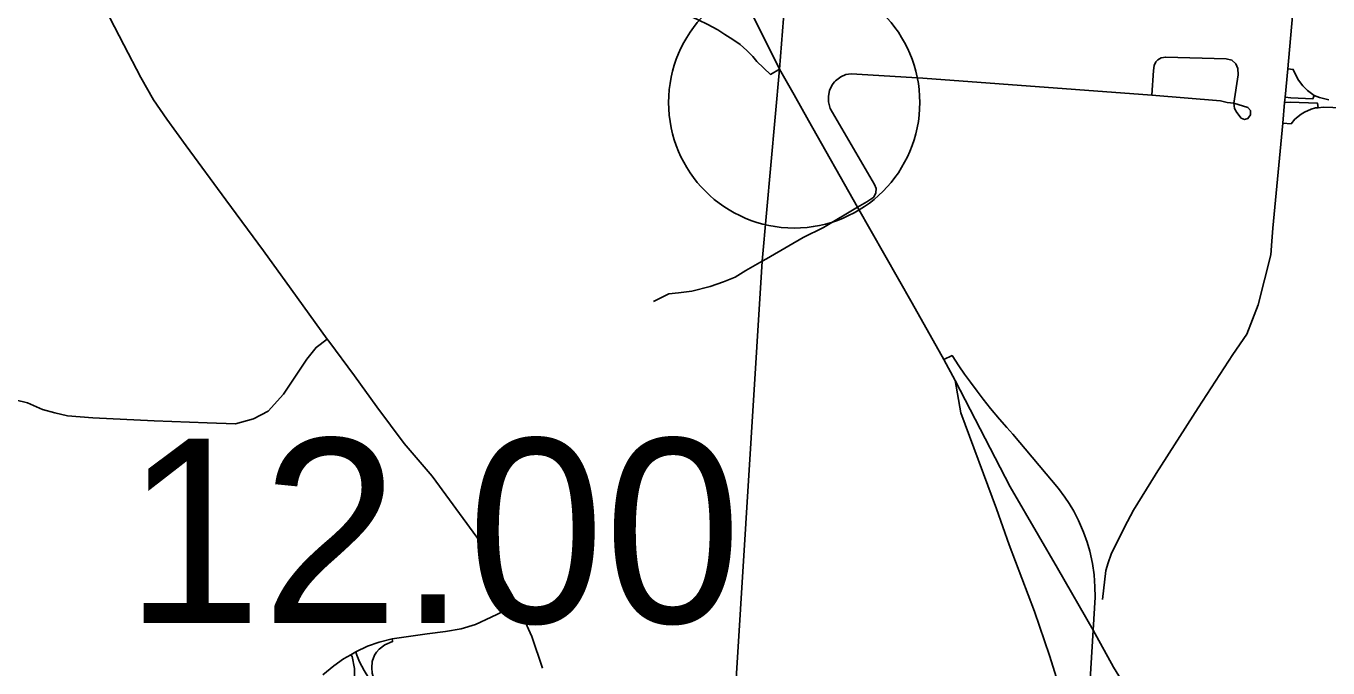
# Model space of a CAD drawing. Extents: x 1659811 to 1934326, y 644115 to 934867.
# Drawn here: x 1844319 to 1852092, y 699875 to 703710 of the extents above; entities that cross this region are included whole.
import ezdxf

# ---------------------------------------------------------------- set-up
doc = ezdxf.new("R2010")
doc.units = 0
for name, color, linetype in [('Default', 7, 'Continuous'), ('GM_X_City_Street', 7, 'Continuous'), ('GM_X_Interchange_Ramps', 7, 'Continuous'), ('GM_X_Township', 7, 'Continuous'), ('GM_X_US_Route', 7, 'Continuous')]:
    doc.layers.add(name, color=color, linetype=linetype)

msp = doc.modelspace()

# ---------------------------------------------------------------- linework, layer by layer
at = {"layer": 'Default'}
msp.add_circle((1848905.3, 703253), 750, dxfattribs=at)
at = {"layer": 'GM_X_City_Street'}
for points in [[(1851756.9, 702424.7), (1851762.7, 702503), (1851823.1, 703130.4), (1851833.4, 703252.7), (1851835.8, 703284), (1851851.9, 703454), (1851885.5, 703837.5), (1851908.2, 704257.2), (1851922.3, 704416.7), (1851932, 704526.2), (1851948, 704706.9), (1851976.2, 705024.6)], [(1847403.2, 699874), (1847338.8, 700062.9), (1847254.2, 700253.2), (1847122.1, 700486.3), (1847011.3, 700655.7), (1846743.2, 701020.2), (1846577.5, 701215.7), (1846414.1, 701435.9), (1846281.2, 701620.4), (1846126.1, 701826.6), (1846116.3, 701840.1), (1845901.3, 702138.1), (1845737.7, 702366.3), (1845513, 702671.8), (1845276, 702993.1), (1845159.6, 703153.8), (1845079.8, 703269), (1845003.8, 703402.2), (1844902.8, 703597.2), (1844680.3, 704029.1)], [(1851534.1, 703216.8), (1851530.5, 703249.3), (1851557, 703417.8), (1851554.6, 703456.3), (1851541.3, 703482.8), (1851518.5, 703505.7), (1851483.6, 703514.1), (1851123.7, 703523.7), (1851097.2, 703518.9), (1851076.7, 703506.9), (1851064.7, 703496), (1851053.9, 703473.2), (1851051.5, 703444.3), (1851040.6, 703297.4)], [(1849146.7, 703375.6), (1849152.8, 703382.8), (1849183.9, 703405.2), (1849214.3, 703419.7), (1849245.4, 703424.7), (1849673.4, 703398), (1851040.6, 703297.4), (1851451.1, 703262.5), (1851489.6, 703252.9), (1851530.5, 703249.3), (1851614.8, 703222.8), (1851629.2, 703204.8), (1851630.4, 703178.3), (1851614.8, 703156.6), (1851593.1, 703151.8), (1851574.1, 703159.7), (1851547.3, 703192.7), (1851534.1, 703216.8)], [(1849283.4, 702626.8), (1849338.5, 702659.6), (1849379.9, 702687.9), (1849392.1, 702712.5), (1849394.3, 702739.2), (1849384.2, 702762.6), (1849119.6, 703217.2), (1849110.1, 703257), (1849110.1, 703290.9), (1849116.6, 703324.9), (1849132.6, 703358.9), (1849146.7, 703375.6)], [(1848739.6, 702319.9), (1848763.4, 702333.8), (1848958.5, 702447.5), (1849080.5, 702505.7), (1849283.4, 702626.8)], [(1851060.9, 701027.9), (1851065.8, 701036), (1851317.5, 701428.6), (1851524.6, 701747.7), (1851607.4, 701869.6), (1851675.1, 702044.9), (1851750.8, 702343.7), (1851756.9, 702424.7)], [(1848066.3, 702064), (1848156.1, 702109.8), (1848213.8, 702116.6), (1848293.5, 702126.7), (1848403.8, 702153.9), (1848483.5, 702181.1), (1848553.1, 702209.9), (1848617.6, 702249), (1848713.5, 702304.8), (1848739.6, 702319.9)], [(1844253.9, 701476.2), (1844327.7, 701459.1), (1844417.3, 701419.6), (1844491.1, 701398.5), (1844566.9, 701381.3), (1844718.9, 701369.1), (1845083.2, 701351.6), (1845401.4, 701338.9), (1845569.5, 701334.4), (1845678.1, 701362.9), (1845764.9, 701409.7), (1845856.5, 701510.6), (1845928.1, 701617.9), (1845995.7, 701719.1), (1846050.8, 701790.5), (1846116.3, 701840.1)], [(1849866.7, 701592.4), (1850195, 700957.3), (1850363.9, 700665.8), (1850477.6, 700471), (1850689.6, 700100.9), (1850811, 699879.4), (1850968, 699626.9), (1851038.8, 699523.7), (1851149.2, 699388), (1851368.7, 699166.8), (1851503.9, 699019.9)], [(1850746.4, 700285.2), (1850765.2, 700458.4), (1850780.1, 700504.2), (1850798.1, 700556), (1850877.3, 700716), (1850931.1, 700817), (1851060.9, 701027.9)], [(1846090.5, 699833.7), (1846156.5, 699887.5), (1846214.6, 699929.2), (1846258, 699954.4), (1846288.4, 699971.7), (1846357, 700004.7), (1846428.2, 700029.9), (1846505.4, 700049.9), (1846714.6, 700078.5), (1846823.1, 700092.4), (1846917.4, 700109.1), (1847003.4, 700135.1), (1847095.4, 700178.5), (1847175.2, 700217.6), (1847254.2, 700253.2)]]:
    msp.add_lwpolyline(points, dxfattribs=at)
at = {"layer": 'GM_X_Interchange_Ramps'}
for points in [[(1847861.1, 703988.9), (1847841.9, 703913.2), (1847911.1, 703887.2), (1847954.8, 703870.2), (1847998.4, 703855.5), (1848038.4, 703843.8), (1848098.7, 703828.8), (1848143.4, 703816.6), (1848196, 703800.2), (1848244.5, 703782.9), (1848297.3, 703761.8), (1848336.6, 703744.4), (1848385.2, 703720.7), (1848448.8, 703686), (1848492.2, 703659.8), (1848539.4, 703629), (1848582.1, 703599), (1848622.7, 703564.4), (1848657.9, 703528.3), (1848682.8, 703498.4), (1848763, 703420.6), (1848818.1, 703452.4)], [(1852097, 703268.4), (1852042, 703282.8), (1852009.4, 703295.4), (1851969.6, 703323.8), (1851943, 703351.4), (1851916.8, 703386.8), (1851900.2, 703416), (1851885.1, 703450.7), (1851851.9, 703454)], [(1851833.4, 703252.7), (1851866.2, 703255.2), (1852030.3, 703248), (1852032.8, 703221.4)], [(1852009.4, 703295.4), (1852001.3, 703274.5), (1851870.1, 703280.3), (1851835.8, 703284)], [(1851823.1, 703130.4), (1851872.1, 703125.6), (1851895.1, 703152.9), (1851931.8, 703183.9), (1851951.6, 703196.1), (1851991, 703213), (1852018.4, 703220.1), (1852032.8, 703221.4), (1852063.1, 703224.3), (1852178.9, 703220.4)], [(1850634, 699185.2), (1850689.6, 700100.9), (1850701.6, 700298.7), (1850701.2, 700359.7), (1850695.8, 700432.4), (1850686.1, 700499.4), (1850670.2, 700572.4), (1850654.3, 700627.3), (1850632.9, 700687.3), (1850602.9, 700756.1), (1850574.2, 700811.2), (1850547, 700856.8), (1850520.6, 700896.4), (1850483, 700946.5), (1850210.1, 701272.3), (1850175.2, 701311.3), (1850131.5, 701361.8), (1850078.4, 701425.5), (1850034, 701481.2), (1849997.2, 701529), (1849957.4, 701582.5), (1849922.5, 701631.2), (1849889, 701679.5), (1849847.7, 701740.9), (1849799.3, 701717.5)], [(1846945.4, 699577.3), (1846937.5, 699641.3), (1846765.3, 699662.5), (1846637.7, 699677.4), (1846546.3, 699696.5), (1846471.9, 699728.5), (1846418.8, 699762.5), (1846395.8, 699810.5), (1846386.1, 699844.6), (1846384.5, 699877.1), (1846386.1, 699914.5), (1846399.1, 699951.1), (1846412.1, 699970.6), (1846427.5, 699987.7), (1846460.8, 700013.7), (1846508.1, 700032.6), (1846505.4, 700049.9)], [(1846418.8, 699762.5), (1846408.5, 699754.2), (1846385.3, 699785.3), (1846365, 699814.5), (1846337.4, 699860.1), (1846310.5, 699911.3), (1846293.5, 699952.7), (1846288.4, 699971.7)], [(1846258, 699954.4), (1846265.7, 699943.3), (1846280.6, 699873.1), (1846280.6, 699817.8), (1846267.8, 699758.2), (1846244.5, 699702.9), (1846214.7, 699645.5), (1846163.7, 699588.1), (1846093.5, 699526.4), (1846017, 699464.7), (1845931.9, 699407.3), (1845861.8, 699362.6), (1845884.1, 699309.6)]]:
    msp.add_lwpolyline(points, dxfattribs=at)
at = {"layer": 'GM_X_Township'}
msp.add_lwpolyline([(1848519.8, 699171.2), (1848713.5, 702304.8), (1848818.1, 703452.4), (1848854.3, 703906.9), (1848864.5, 703992.6), (1848907.2, 704486.9), (1848924.2, 704702), (1848959.6, 705146.6), (1849000.2, 705759.8), (1849026.5, 706155.5), (1849070.8, 706824), (1849126.7, 707666.7), (1849150.4, 708024.1), (1849175.6, 708403.1), (1849183.1, 708516.2), (1849282.1, 709573.4)], dxfattribs=at)
at = {"layer": 'GM_X_US_Route'}
for points in [[(1848583, 703926.5), (1848818.1, 703452.4), (1848904.5, 703299.2)], [(1848904.5, 703299.2), (1848990.8, 703146)], [(1848990.8, 703146), (1849283.4, 702626.8), (1849609.1, 702055.2), (1849799.3, 701717.5), (1849866.7, 701592.4), (1849901.2, 701400.1), (1850113, 700826), (1850189, 700610.5), (1850340.1, 700212.9), (1850429, 699949.6), (1850471.7, 699817.3), (1850494.4, 699720.1), (1850528.5, 699527.1), (1850552.3, 699397.2), (1850571.3, 699234.5), (1850580.2, 699126.7), (1850579.1, 698979.4), (1850577.2, 698807.3)]]:
    msp.add_lwpolyline(points, dxfattribs=at)

# ---------------------------------------------------------------- texts
at = {"layer": 'Default'}
msp.add_text('12.00', height=1100, dxfattribs=at).set_placement((1844908.7, 700144.7))

doc.saveas('drawing.dxf')
